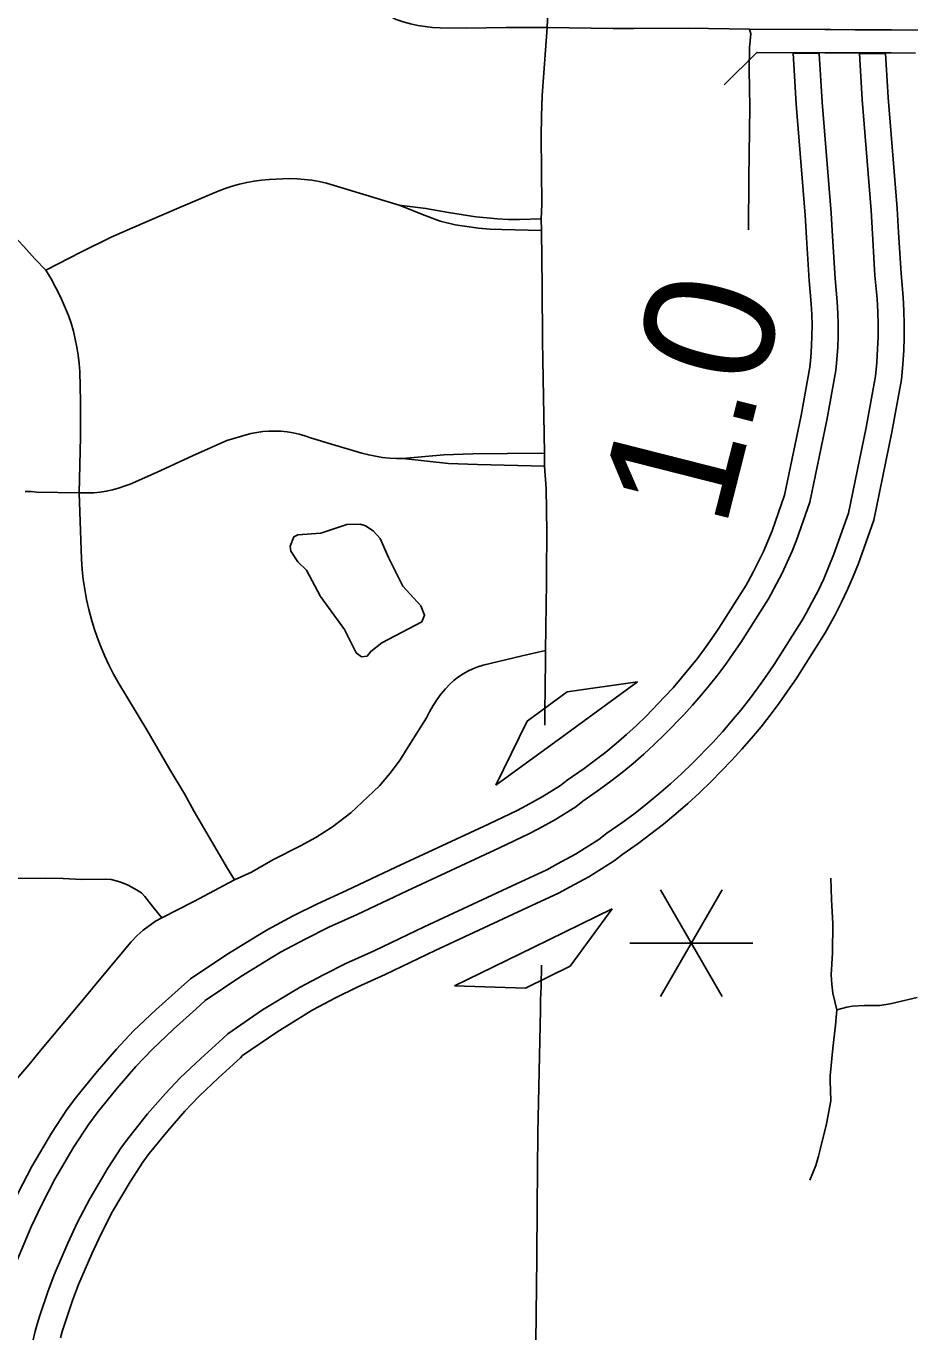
# Model space of a CAD drawing. Extents: x -19 to 366, y -4 to 359.
# Drawn here: x 147.941 to 148.485, y 190.151 to 190.955 of the extents above; entities that cross this region are included whole.
import ezdxf

# ---------------------------------------------------------------- set-up
doc = ezdxf.new("R2010")
doc.units = 0
for name, color, linetype in [('Level 19', 7, 'Continuous'), ('Level 33', 7, 'Continuous'), ('Level 35', 7, 'Continuous'), ('Level 39', 7, 'Continuous'), ('Level 42', 7, 'Continuous'), ('Level 48', 7, 'Continuous'), ('Level 60', 7, 'Continuous')]:
    doc.layers.add(name, color=color, linetype=linetype)

msp = doc.modelspace()

# ---------------------------------------------------------------- linework, layer by layer
at = {"layer": 'Level 19'}
for points in [[(148.42913, 190.93799), (148.41299, 190.93812), (148.41488, 190.90682), (148.4204, 190.83846), (148.42124, 190.82446), (148.4228, 190.79824), (148.42415, 190.78387), (148.42449, 190.77739), (148.42464, 190.77079), (148.4246, 190.76416), (148.42439, 190.75803), (148.42395, 190.75093), (148.4234, 190.74497), (148.41795, 190.71519)], [(148.43379, 190.71229), (148.43937, 190.74277), (148.44001, 190.74969), (148.44048, 190.75726), (148.4407, 190.76384), (148.44074, 190.77092), (148.44058, 190.778), (148.4402, 190.78504), (148.43885, 190.79947), (148.43731, 190.82542), (148.43646, 190.83959), (148.43094, 190.90795), (148.42913, 190.93799)], [(148.458, 190.70786), (148.46378, 190.73942), (148.46456, 190.74779), (148.46507, 190.75608), (148.46532, 190.76335), (148.46537, 190.77113), (148.46518, 190.77894), (148.46476, 190.78685), (148.4634, 190.80135), (148.46189, 190.82688), (148.46103, 190.84132), (148.4555, 190.90968), (148.4538, 190.93795)], [(148.4538, 190.93795), (148.46993, 190.93783), (148.47156, 190.91081), (148.47709, 190.84245), (148.47796, 190.82784), (148.47946, 190.80258), (148.48082, 190.78802), (148.48127, 190.77955), (148.48146, 190.77127), (148.48141, 190.76303), (148.48115, 190.75531), (148.48061, 190.74655), (148.47975, 190.73723), (148.47384, 190.70496)], [(148.41795, 190.71519), (148.40779, 190.66608), (148.40003, 190.6442), (148.39749, 190.63786), (148.39474, 190.63153), (148.39178, 190.62529), (148.38863, 190.6191), (148.38525, 190.61292), (148.38399, 190.61072), (148.36724, 190.5842), (148.36296, 190.57787), (148.35847, 190.57158), (148.35384, 190.5654), (148.34908, 190.55936), (148.34414, 190.55342), (148.33906, 190.5476), (148.33389, 190.54195), (148.32242, 190.53016), (148.31647, 190.52443), (148.31031, 190.5188), (148.30402, 190.51334), (148.2976, 190.50806), (148.29105, 190.50295), (148.28435, 190.49801), (148.27392, 190.49072), (148.26983, 190.48743), (148.25852, 190.4804), (148.24849, 190.47492)], [(148.2562, 190.46079), (148.26663, 190.46648), (148.27916, 190.47427), (148.28359, 190.47784), (148.29374, 190.48493), (148.30078, 190.49012), (148.30767, 190.4955), (148.31441, 190.50105), (148.32102, 190.50678), (148.32748, 190.51269), (148.33378, 190.51874), (148.3456, 190.5309), (148.35106, 190.53687), (148.3564, 190.54298), (148.36159, 190.54923), (148.36661, 190.55559), (148.37147, 190.56208), (148.37618, 190.56869), (148.38072, 190.57539), (148.39778, 190.60242), (148.39929, 190.60505), (148.40286, 190.61158), (148.40623, 190.61818), (148.40941, 190.62488), (148.41235, 190.63166), (148.41509, 190.63852), (148.42333, 190.66174), (148.43379, 190.71229)], [(148.26799, 190.43918), (148.27903, 190.4452), (148.29343, 190.45415), (148.29838, 190.45813), (148.3081, 190.46493), (148.31566, 190.4705), (148.32306, 190.47628), (148.33031, 190.48225), (148.3374, 190.4884), (148.34432, 190.49472), (148.35114, 190.50128), (148.36351, 190.514), (148.36942, 190.52046), (148.37515, 190.52702), (148.38072, 190.53373), (148.38613, 190.54058), (148.39134, 190.54755), (148.3964, 190.55464), (148.40133, 190.56191), (148.41889, 190.58972), (148.42078, 190.59302), (148.42463, 190.60007), (148.42833, 190.60731), (148.43183, 190.6147), (148.43507, 190.62219), (148.43813, 190.62982), (148.4471, 190.6551), (148.458, 190.70786)], [(148.47384, 190.70496), (148.46264, 190.65076), (148.4532, 190.62413), (148.44993, 190.61599), (148.44649, 190.60805), (148.44277, 190.60021), (148.43887, 190.59255), (148.43482, 190.58516), (148.43268, 190.58142), (148.4148, 190.5531), (148.40962, 190.54545), (148.40434, 190.53805), (148.39889, 190.53077), (148.39323, 190.5236), (148.3874, 190.51658), (148.38142, 190.50973), (148.37521, 190.50295), (148.3625, 190.48987), (148.35533, 190.48298), (148.3481, 190.47637), (148.34071, 190.46995), (148.33313, 190.46371), (148.32539, 190.45768), (148.31749, 190.45185), (148.30805, 190.44525), (148.30276, 190.44099), (148.28714, 190.43129), (148.27571, 190.42505)], [(148.24849, 190.47492), (148.24306, 190.47207), (148.22539, 190.46373), (148.16841, 190.43726), (148.13785, 190.42274), (148.12008, 190.41471), (148.10501, 190.40717), (148.08954, 190.39887), (148.08436, 190.39584), (148.06424, 190.38353), (148.04194, 190.36842)], [(148.05096, 190.35509), (148.07297, 190.36999), (148.09262, 190.38203), (148.0974, 190.38482), (148.11242, 190.39288), (148.127, 190.40017), (148.14462, 190.40813), (148.17526, 190.42269), (148.23221, 190.44915), (148.25025, 190.45766), (148.2562, 190.46079)], [(148.06477, 190.3347), (148.0863, 190.34929), (148.10526, 190.36089), (148.10944, 190.36333), (148.12375, 190.37101), (148.13758, 190.37793), (148.15498, 190.38579), (148.18573, 190.40041), (148.24265, 190.42685), (148.26124, 190.43562), (148.26799, 190.43918)], [(148.27571, 190.42505), (148.26843, 190.42121), (148.24948, 190.41227), (148.19258, 190.38584), (148.16175, 190.37118), (148.14449, 190.36339), (148.13116, 190.35672), (148.11731, 190.34929), (148.11353, 190.34708), (148.09502, 190.33575), (148.0738, 190.32137)], [(148.04194, 190.36842), (148.0342, 190.36163), (148.02059, 190.34931), (148.00683, 190.33637), (147.99633, 190.32527), (147.98431, 190.31148), (147.97165, 190.29583), (147.96597, 190.28822), (147.95634, 190.27349), (147.94421, 190.2529), (147.93582, 190.23674), (147.92913, 190.22242), (147.92014, 190.20134), (147.91574, 190.18951), (147.91047, 190.174), (147.90844, 190.16756), (147.9069, 190.16197), (147.90355, 190.14846)], [(147.91924, 190.14485), (147.92247, 190.1579), (147.92388, 190.163), (147.92577, 190.16899), (147.9309, 190.18411), (147.93509, 190.19537), (147.94383, 190.21586), (147.95026, 190.22962), (147.9583, 190.2451), (147.97002, 190.265), (147.97917, 190.279), (147.98436, 190.28595), (147.99664, 190.30113), (148.00824, 190.31444), (148.0182, 190.32496), (148.0315, 190.33748), (148.04513, 190.34981), (148.05096, 190.35509)], [(147.94324, 190.13933), (147.94629, 190.15166), (147.9475, 190.15603), (147.94917, 190.16134), (147.9541, 190.17585), (147.95797, 190.18624), (147.96632, 190.20582), (147.97235, 190.21873), (147.97985, 190.23317), (147.99095, 190.25201), (147.99936, 190.26488), (148.0038, 190.27084), (148.01549, 190.28529), (148.02647, 190.29788), (148.03559, 190.30751), (148.0482, 190.31938), (148.06184, 190.33172), (148.06477, 190.3347)], [(148.0738, 190.32137), (148.07276, 190.3199), (148.05912, 190.30755), (148.04696, 190.29611), (148.03839, 190.28705), (148.02782, 190.27494), (148.01652, 190.26096), (148.01256, 190.25566), (148.00463, 190.24352), (147.99394, 190.22537), (147.98679, 190.21161), (147.98102, 190.19925), (147.97292, 190.18027), (147.96927, 190.17045), (147.96447, 190.15633), (147.96294, 190.15147), (147.96187, 190.14758)]]:
    msp.add_lwpolyline(points, dxfattribs=at)
at = {"layer": 'Level 33'}
for points in [[(148.2645, 191.00077), (148.26245, 190.97275), (148.2616, 190.95383)], [(148.2616, 190.95383), (148.23607, 190.95384), (148.21192, 190.95352), (148.19562, 190.95366), (148.19099, 190.95397), (148.1864, 190.95451), (148.18184, 190.95525), (148.17733, 190.95621), (148.17284, 190.95739), (148.16844, 190.95877), (148.1557, 190.96586), (148.14191, 190.97491), (148.13445, 190.97953)], [(147.86423, 190.96116), (147.86489, 190.92789), (147.86512, 190.92343), (147.86561, 190.91899), (147.86633, 190.91457), (147.86729, 190.91021), (147.86849, 190.9059), (147.86992, 190.90166), (147.87297, 190.89384), (147.87459, 190.89026), (147.87638, 190.88676), (147.87835, 190.88337), (147.88051, 190.88008), (147.88283, 190.87693), (147.88531, 190.87387), (147.88796, 190.87097), (147.93232, 190.82656), (147.93927, 190.81913), (147.94601, 190.81153), (147.95282, 190.80458)], [(148.2616, 190.95383), (148.25851, 190.91202), (148.25804, 190.89941), (148.25787, 190.88681), (148.25817, 190.84507), (148.25782, 190.83626)], [(148.38618, 190.95285), (148.34841, 190.95342), (148.31473, 190.95333), (148.30209, 190.95338), (148.28865, 190.95343), (148.2616, 190.95383)], [(148.38618, 190.95285), (148.38697, 190.95), (148.38619, 190.94151), (148.38598, 190.92792), (148.3864, 190.9051), (148.38576, 190.86151), (148.38561, 190.82938)], [(148.4326, 190.95261), (148.38618, 190.95285)], [(148.4511, 190.95258), (148.43597, 190.95261), (148.4326, 190.95261)], [(148.51296, 190.95201), (148.47353, 190.95254), (148.4511, 190.95258)], [(148.1703, 190.84461), (148.12556, 190.85804), (148.12112, 190.8591), (148.11665, 190.85992), (148.11213, 190.86049), (148.10759, 190.86082), (148.10302, 190.86091), (148.09025, 190.86044), (148.08564, 190.86005), (148.08106, 190.85945), (148.07652, 190.85863), (148.072, 190.85759), (148.06754, 190.85635), (148.06315, 190.8549), (148.05884, 190.85324), (148.03461, 190.84302), (148.00621, 190.83073), (147.99305, 190.82486), (147.97426, 190.81559), (147.95282, 190.80458)], [(148.25796, 190.82906), (148.23367, 190.82961), (148.22642, 190.82992), (148.21917, 190.83053), (148.21197, 190.83142), (148.20481, 190.83259), (148.19572, 190.8347), (148.18636, 190.83814), (148.1703, 190.84461)], [(148.25782, 190.83626), (148.24443, 190.83574), (148.2377, 190.83586), (148.23099, 190.83619), (148.22429, 190.83671), (148.21762, 190.83743), (148.20072, 190.84018), (148.18686, 190.84264), (148.1703, 190.84461)], [(148.25782, 190.83626), (148.25796, 190.82906)], [(148.25796, 190.82906), (148.25855, 190.79435), (148.2587, 190.76111), (148.25984, 190.69202)], [(147.95282, 190.80458), (147.95599, 190.7992), (147.95898, 190.79371), (147.96177, 190.78812), (147.96436, 190.78245), (147.96678, 190.77669), (147.96834, 190.77189), (147.96972, 190.76704), (147.97091, 190.76214), (147.97191, 190.7572), (147.9727, 190.75222), (147.97332, 190.74722), (147.97373, 190.74219), (147.97414, 190.72369), (147.97407, 190.70174), (147.97339, 190.66746)], [(148.17255, 190.68862), (148.16878, 190.68865), (148.16446, 190.68891), (148.16016, 190.68937), (148.1559, 190.69005), (148.15166, 190.69093), (148.14748, 190.69203), (148.12875, 190.69751), (148.11587, 190.70136), (148.11235, 190.7026), (148.10875, 190.70363), (148.1051, 190.70444), (148.10141, 190.70504), (148.09768, 190.70542), (148.09396, 190.70558), (148.09022, 190.70553), (148.08648, 190.70525), (148.08278, 190.70475), (148.07911, 190.70403), (148.06417, 190.69968), (148.04318, 190.69035), (148.02097, 190.6801), (148.00467, 190.67298), (148.00109, 190.67161), (147.99746, 190.67041), (147.99377, 190.6694), (147.99003, 190.66858), (147.98623, 190.66794), (147.98243, 190.66749), (147.97339, 190.66746)], [(148.25984, 190.69202), (148.23702, 190.69167), (148.21571, 190.69157), (148.19792, 190.6909), (148.17255, 190.68862)], [(148.25984, 190.69202), (148.25999, 190.68392)], [(148.25999, 190.68392), (148.21858, 190.68502), (148.20072, 190.68571), (148.17255, 190.68862)], [(148.25999, 190.68392), (148.26085, 190.6702), (148.26139, 190.64332), (148.26115, 190.61825)], [(147.97339, 190.66746), (147.9473, 190.66794), (147.94369, 190.66829), (147.94006, 190.66844)], [(147.97339, 190.66746), (147.97468, 190.62667), (147.9751, 190.62046), (147.97581, 190.61427), (147.97788, 190.60187), (147.97925, 190.59567), (147.98086, 190.58953), (147.98251, 190.58411), (147.98435, 190.57875), (147.98638, 190.57347), (147.98891, 190.56752), (147.99164, 190.56167), (147.99454, 190.55592), (147.99764, 190.55026), (148.01503, 190.52168), (148.02854, 190.49833), (148.03828, 190.4823), (148.0441, 190.47153), (148.04986, 190.46156), (148.06469, 190.43639), (148.06894, 190.42947)], [(148.26108, 190.61246), (148.26051, 190.57055)], [(148.26115, 190.61825), (148.26108, 190.61246)], [(148.26051, 190.57055), (148.24609, 190.56723), (148.22206, 190.56142), (148.21885, 190.56042), (148.21574, 190.5592), (148.21272, 190.55777), (148.20979, 190.55613), (148.207, 190.55429), (148.20431, 190.55226), (148.2018, 190.55005), (148.19888, 190.54692), (148.19614, 190.54363), (148.19359, 190.54019), (148.19126, 190.5366), (148.18912, 190.53287), (148.18722, 190.52904), (148.17632, 190.51191), (148.1737, 190.50753), (148.17092, 190.50325), (148.16796, 190.49908), (148.16486, 190.49504), (148.1616, 190.49111), (148.15818, 190.48732), (148.15462, 190.48367), (148.14058, 190.47072), (148.12933, 190.46204), (148.11904, 190.45537), (148.10965, 190.45026), (148.09259, 190.44162), (148.07951, 190.43412), (148.06894, 190.42947)], [(148.26046, 190.56445), (148.26032, 190.54841), (148.2603, 190.54671)], [(148.26051, 190.57055), (148.26046, 190.56445)], [(148.2603, 190.54671), (148.26012, 190.53371)], [(148.26012, 190.53371), (148.26, 190.52509), (148.25998, 190.5245)], [(148.02417, 190.40603), (148.01884, 190.41259), (148.01374, 190.41923), (148.01173, 190.4213), (148.00871, 190.4233), (148.00346, 190.42608), (148.0001, 190.42757), (147.99702, 190.42862), (147.99299, 190.4295), (147.98947, 190.42981), (147.9748, 190.42963), (147.96341, 190.43014), (147.95235, 190.43036), (147.93217, 190.43013)], [(148.06894, 190.42947), (148.044, 190.41616), (148.02417, 190.40603)], [(148.43618, 190.43033), (148.43656, 190.41739), (148.43753, 190.40237), (148.43729, 190.38446), (148.43641, 190.37094), (148.43685, 190.36525), (148.43751, 190.35956), (148.43985, 190.34938)], [(148.02417, 190.40603), (148.0204, 190.4039), (148.01275, 190.39839), (148.00899, 190.39505), (148.00529, 190.39119), (147.98562, 190.36774), (147.97502, 190.35482), (147.95043, 190.32564), (147.94223, 190.3156), (147.92992, 190.30126), (147.92606, 190.29638), (147.92341, 190.29261), (147.92115, 190.28895), (147.91976, 190.2863), (147.91686, 190.27878), (147.91382, 190.26957), (147.90764, 190.24955), (147.89383, 190.20759)], [(148.2581, 190.37681), (148.25791, 190.36375)], [(148.25791, 190.36375), (148.25742, 190.35557), (148.2574, 190.34931)], [(148.48948, 190.35699), (148.47276, 190.35299), (148.46637, 190.35196), (148.45673, 190.35206), (148.44959, 190.35156), (148.44611, 190.35096), (148.43985, 190.34938)], [(148.2574, 190.34931), (148.25583, 190.27346), (148.25536, 190.22827), (148.25522, 190.19649), (148.25442, 190.1274), (148.25428, 190.079), (148.25435, 190.05135), (148.25415, 190.03203), (148.25426, 190.00215)], [(148.43985, 190.34938), (148.43909, 190.33992), (148.43755, 190.32577), (148.43591, 190.3087), (148.43583, 190.30587), (148.43618, 190.29337), (148.43354, 190.27924), (148.42964, 190.2634), (148.42869, 190.25933), (148.42709, 190.25366), (148.42338, 190.24466)]]:
    msp.add_lwpolyline(points, dxfattribs=at)
at = {"layer": 'Level 35'}
for points in [[(148.12184, 190.60378), (148.11324, 190.61988), (148.1079, 190.62517), (148.1037, 190.63161), (148.10331, 190.63484), (148.10556, 190.64054), (148.10802, 190.64169), (148.12206, 190.6427), (148.13816, 190.64809), (148.14632, 190.64831), (148.14974, 190.64719), (148.1543, 190.64417), (148.15869, 190.63944), (148.16386, 190.62769)], [(148.16386, 190.62769), (148.17266, 190.61007), (148.18372, 190.59797), (148.18602, 190.59228), (148.18433, 190.5881), (148.15972, 190.57527), (148.15292, 190.56993), (148.15065, 190.56707), (148.14724, 190.56668), (148.14381, 190.56913), (148.13673, 190.58353), (148.12184, 190.60378)]]:
    msp.add_lwpolyline(points, dxfattribs=at)
at = {"layer": 'Level 39'}
for points in [[(148.3907, 190.93862), (148.37051, 190.91863)], [(148.45107, 190.93837), (148.43253, 190.93841), (148.3907, 190.93862)], [(148.48839, 190.93813), (148.47342, 190.93833), (148.45107, 190.93837)]]:
    msp.add_lwpolyline(points, dxfattribs=at)
at = {"layer": 'Level 42'}
for p, q in [((148.27357, 190.51948), (148.31718, 190.55132)), ((148.31718, 190.55132), (148.2739, 190.54504)), ((148.2739, 190.54504), (148.24912, 190.52695)), ((148.24912, 190.52695), (148.22996, 190.48763)), ((148.22996, 190.48763), (148.27357, 190.51948)), ((148.30151, 190.41156), (148.25301, 190.38781)), ((148.27578, 190.37619), (148.30151, 190.41156)), ((148.25301, 190.38781), (148.20451, 190.36407)), ((148.24822, 190.3627), (148.27578, 190.37619)), ((148.20451, 190.36407), (148.24822, 190.3627))]:
    msp.add_line(p, q, dxfattribs=at)
at = {"layer": 'Level 48'}
for p, q in [((148.36927, 190.4233), (148.33139, 190.35769)), ((148.33139, 190.4233), (148.36927, 190.35769)), ((148.31245, 190.39049), (148.38821, 190.39049))]:
    msp.add_line(p, q, dxfattribs=at)
at = {"layer": 'Level 60'}
for points in [[(154.11585, 1.87092), (153.9063, 10.48743), (153.69602, 19.10409), (153.48501, 27.72087), (153.27327, 36.3378), (153.0608, 44.95486), (152.84759, 53.57206), (152.63366, 62.1894), (152.419, 70.80688), (152.20362, 79.42449), (151.98751, 88.04225), (151.77068, 96.66014), (151.55312, 105.27817), (151.33484, 113.89634), (151.11584, 122.51465), (150.89612, 131.13311), (150.67568, 139.7517), (150.45452, 148.37043), (150.23264, 156.98931), (150.01005, 165.60832), (149.78674, 174.22748), (149.56272, 182.84677), (149.33799, 191.46621), (149.11254, 200.0858), (148.88638, 208.70552), (148.65952, 217.32539), (148.43194, 225.9454), (148.20366, 234.56555), (147.97466, 243.18584), (147.74497, 251.80628), (147.51457, 260.42687), (147.28346, 269.04759), (147.05165, 277.66846), (146.81914, 286.28948), (146.58593, 294.91064), (146.35202, 303.53194), (146.11742, 312.15339), (145.88211, 320.77499), (145.64611, 329.39673), (145.40941, 338.01861), (145.17202, 346.64065)], [(0, 189.51617), (7.11214, 189.52059), (14.22427, 189.53386), (21.33637, 189.55597), (28.44845, 189.58693), (35.56048, 189.62672), (42.67245, 189.67537), (49.78436, 189.73285), (56.89619, 189.79918), (64.00793, 189.87436), (71.11958, 189.95838), (78.23111, 190.05124), (85.34253, 190.15294), (92.45381, 190.26349), (99.56495, 190.38288), (106.67593, 190.51112), (113.78675, 190.6482), (120.89739, 190.79412), (128.00785, 190.94888), (135.11811, 191.11248), (142.22816, 191.28493), (149.33799, 191.46621), (156.44759, 191.65634), (163.55694, 191.85531), (170.66605, 192.06312), (177.77489, 192.27977), (184.88345, 192.50526), (191.99173, 192.73959), (199.09971, 192.98276), (206.20739, 193.23477), (213.31474, 193.49561), (220.42177, 193.7653), (227.52845, 194.04382), (234.63479, 194.33118), (241.74076, 194.62738), (248.84635, 194.93241), (255.95157, 195.24628), (263.05638, 195.56898), (270.16079, 195.90052), (277.26478, 196.24089), (284.36834, 196.5901), (291.47147, 196.94814), (298.57414, 197.31501), (305.67635, 197.69072), (312.77809, 198.07525), (319.87934, 198.46862), (326.9801, 198.87082), (334.08035, 199.28185), (341.18009, 199.7017)], [(0, 180.89994), (7.12284, 180.90436), (14.24566, 180.9176), (21.36847, 180.93968), (28.49124, 180.97058), (35.61397, 181.01031), (42.73664, 181.05888), (49.85925, 181.11627), (56.98178, 181.18249), (64.10422, 181.25754), (71.22656, 181.34142), (78.3488, 181.43413), (85.47091, 181.53567), (92.5929, 181.64603), (99.71474, 181.76523), (106.83643, 181.89325), (113.95795, 182.0301), (121.0793, 182.17578), (128.20046, 182.33029), (135.32143, 182.49362), (142.44218, 182.66579), (149.56272, 182.84677), (156.68303, 183.03659), (163.8031, 183.23523), (170.92291, 183.4427), (178.04247, 183.65899), (185.16175, 183.88411), (192.28074, 184.11805), (199.39944, 184.36082), (206.51784, 184.61242), (213.63591, 184.87283), (220.75366, 185.14207), (227.87107, 185.42014), (234.98813, 185.70702), (242.10483, 186.00273), (249.22115, 186.30726), (256.33709, 186.62061), (263.45264, 186.94279), (270.56779, 187.27378), (277.68251, 187.61359), (284.79682, 187.96222), (291.91068, 188.31967), (299.02409, 188.68594), (306.13705, 189.06103), (313.24954, 189.44494), (320.36154, 189.83766), (327.47305, 190.23919), (334.58406, 190.64954), (341.69455, 191.06871)]]:
    msp.add_spline(points, degree=3, dxfattribs=at)

# ---------------------------------------------------------------- texts
at = {"layer": 'Level 48'}
msp.add_text('1.0', height=0.08, rotation=75.77483, dxfattribs=at).set_placement((148.37106, 190.64427))

doc.saveas('drawing.dxf')
